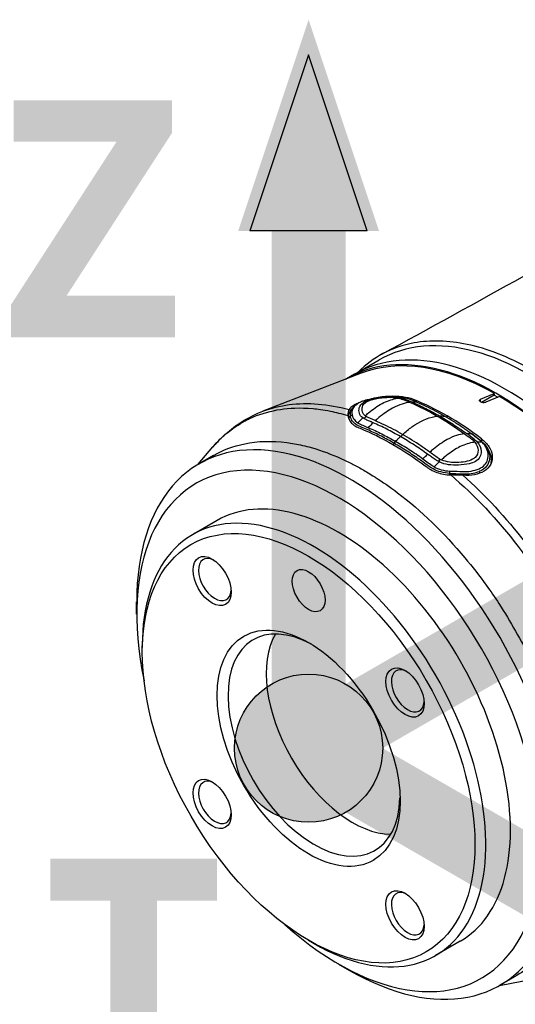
# Model space of a CAD drawing. Header units: millimetres. Extents: x 0 to 4378, y 0 to 2376.
# Tile 333 of 340: x 2525 to 2589, y 1862 to 1989. Entities that reach past the tile are written whole.
import ezdxf

# ---------------------------------------------------------------- set-up
doc = ezdxf.new("R2010")
doc.units = ezdxf.units.MM
doc.header["$LTSCALE"] = 0.2
for name, color, linetype in [('01_Object Line', 4, 'Continuous'), ('07_Special Line2', 76, 'Continuous'), ('12_Before Rev.Num.', 5, 'Continuous')]:
    doc.layers.add(name, color=color, linetype=linetype)
doc.layers.add('14_Mark', color=7, linetype='Continuous', true_color=0xe03c31)
doc.styles.add('Rainbow-5.0 Style', font='malgunsl.ttf')

# ---------------------------------------------------------------- blocks, each defined once
blk = doc.blocks.new('A$C990c551b_1')
for p, q in [((-140.7, 909.32), (-137.52, 911.15)), ((-139.84, 909.42), (-152.59, 904.5)), ((-140.7, 909.32), (-141.76, 908.7)), ((-133.05, 905.85), (-133.05, 906.02)), ((-133.05, 905.67), (-133.05, 905.67)), ((-124.38, 906.06), (-122.61, 906.82)), ((-124.38, 905.71), (-124.38, 906.06)), ((-122.61, 906.58), (-124.23, 905.65)), ((-121.91, 906.42), (-123.67, 905.66)), ((-122.61, 906.82), (-122.61, 906.58)), ((-122.61, 906.58), (-122.15, 906.31)), ((-141.49, 903.74), (-141.49, 903.67)), ((-139.54, 903.59), (-139.54, 903.59)), ((-139.09, 903.76), (-139.09, 903.76)), ((-128.71, 903.67), (-128.71, 903.91)), ((-139.48, 902.29), (-139.48, 902.29)), ((-138.58, 901.91), (-138.58, 901.91)), ((-136.23, 902.44), (-136.23, 902.44)), ((-136.95, 901.11), (-136.95, 901.11)), ((-135.02, 900.96), (-135.02, 900.96)), ((-124.25, 900.93), (-124.25, 900.59)), ((-160.95, 897.63), (-159.04, 899.87)), ((-134.22, 899.54), (-134.22, 899.54)), ((-131.56, 899.64), (-131.56, 899.64)), ((-130.53, 899.56), (-130.53, 899.56)), ((-130.51, 899.57), (-130.51, 899.57)), ((-130.22, 899.81), (-130.22, 899.81)), ((-130.1, 899.9), (-130.1, 899.9)), ((-129.34, 900.45), (-129.34, 900.45)), ((-127.07, 899.88), (-127.07, 899.88)), ((-124.25, 900.5), (-124.25, 900.5)), ((-158.96, 898.77), (-160.85, 897.68)), ((-126, 898.05), (-126, 898.05)), ((-124.55, 898.43), (-124.55, 898.43)), ((-122.98, 898.12), (-122.98, 897.82)), ((-131.37, 897.57), (-131.37, 897.57)), ((-128.62, 897.59), (-128.63, 897.59)), ((-127.88, 897.52), (-127.88, 897.52)), ((-126, 897.66), (-126, 897.66)), ((-127.09, 896.71), (-127.09, 896.71)), ((-126.25, 895.82), (-126.25, 895.82)), ((-125.43, 896.45), (-125.43, 896.45)), ((-126.19, 894.41), (-126.19, 894.41)), ((-158.5, 890.35), (-161.68, 888.51)), ((-168.93, 878.2), (-168.93, 879.83)), ((-168.2, 873.29), (-168.2, 874.1)), ((-146.65, 835.96), (-145.95, 835.55)), ((-127.03, 835.83), (-130.21, 833.99)), ((-142.76, 832.88), (-141.35, 832.06)), ((-119.01, 830.62), (-121.94, 830.08)), ((-119.97, 831.22), (-121.85, 830.13))]:
    blk.add_line(p, q)
for centre, major_axis, ratio, start_param, end_param in [((-118.02, 877.38), (19.5, -33.77), 0.57735, 0, 3.141593), ((-121.2, 875.54), (19.5, -33.77), 0.57735, 0, 3.141593), ((-121.2, 875.54), (19.5, -33.77), 0.57735, 0, 3.141593), ((-122.26, 874.93), (19.5, -33.77), 0.57735, 6.276472, 9.431491), ((-122.26, 874.93), (-19.41, 33.62), 0.57735, 5.510668, 6.192986), ((-135.65, 896.73), (-2.01, -9.4), 0.657892, 3.207955, 3.309887), ((-134.2, 906.31), (0.123, 0.346), 0.586063, 3.505391, 4.05706), ((-128.56, 870.63), (21.99, -35.18), 0.558405, 2.458612, 2.489385), ((-134.15, 896.35), (2.02, 9.23), 0.669342, 0.072693, 0.1726), ((-128.65, 871.24), (19.98, -34.61), 0.577349, 2.358445, 2.512651), ((-122.26, 874.93), (19.41, -33.62), 0.57735, 0.0902, 2.343313), ((-122.26, 874.93), (-19.5, 33.77), 0.57735, 0.251781, 0.251867), ((-122.26, 874.93), (-19.5, 33.77), 0.57735, 0.219576, 0.219609), ((-122.26, 874.93), (-17.98, 31.13), 0.57735, 0.101577, 0.10159), ((-139.54, 903.97), (-0.399, 0.039), 0.823926, 1.423079, 2.74037), ((-135.66, 906.31), (-3.97, -2.05), 0.476479, 0.211736, 0.2911), ((-129.76, 904.13), (-0.177, -0.308), 0.579231, 0.292939, 1.038344), ((-128.65, 871.24), (-19.98, 34.61), 0.577351, 5.341331, 5.500035), ((-134.7, 901.56), (0.135, 0.319), 0.655917, 3.458041, 4.784387), ((-128.66, 870.72), (21.68, -35.31), 0.553474, 2.187803, 2.218617), ((-127.11, 892.28), (-2.06, -9.21), 0.669522, 3.217308, 3.317215), ((-125.3, 901.17), (-0.226, -0.288), 0.524587, 0.216973, 1.096818), ((-141.35, 863.91), (19.5, -33.77), 0.57735, 5.497787, 10.210176), ((-132.43, 898.68), (-1.5, 0), 0.57735, 5.393777, 5.394101), ((-132.22, 899.99), (2, 0), 0.577602, 6.101672, 6.101975), ((-125.76, 891.02), (-2.02, -9.4), 0.657828, 3.208445, 3.310377), ((-132.22, 899.99), (-2, 0), 0.577602, 1.360978, 1.364511), ((-132.22, 899.99), (-2, 0), 0.577602, 2.317387, 2.317522), ((-132.22, 898.8), (2, 0), 0.57735, 5.868287, 5.869086), ((-132.22, 898.8), (2, 0), 0.57735, 6.180219, 6.184222), ((-129.73, 898.31), (0.008, 0.395), 0.120682, 3.412409, 4.729332), ((-126.38, 900.95), (-4.24, -1.59), 0.623526, 0.480007, 0.55937), ((-142.76, 863.09), (-18.5, 32.04), 0.57735, 2.086336, 7.338442), ((-132.22, 898.8), (2, 0), 0.57735, 5.048975, 5.049302), ((-142.76, 863.09), (15.74, -27.26), 0.57735, 0, 3.141593), ((-145.95, 861.25), (15.74, -27.26), 0.57735, 5.497787, 10.210176), ((-101.05, 887.18), (14.54, -25.18), 0.57735, 4.305765, 4.305803), ((-118.78, 887.63), (-1, 1.73), 0.57735, 0.213181, 0.213461), ((-118.78, 887.63), (-1, 1.73), 0.57735, 1.221476, 1.223962), ((-158.8, 882.7), (-1.5, 2.6), 0.57735, 5.577992, 10.129971), ((-145.95, 861.25), (-7.88, 13.65), 0.57735, 5.52902, 10.178943), ((-141, 864.11), (-7.88, 13.65), 0.57735, 0.319372, 2.82222), ((-133.8, 868.27), (-1.5, 2.6), 0.57735, 5.577992, 10.129971), ((-158.8, 853.83), (-1.5, 2.6), 0.57735, 5.577992, 10.129971), ((-133.8, 839.4), (-1.5, 2.6), 0.57735, 5.577992, 10.129971)]:
    blk.add_ellipse(centre, major_axis=major_axis, ratio=ratio, start_param=start_param, end_param=end_param)
for centre, major_axis in [((-146.65, 860.84), (15.24, -26.39)), ((-159.15, 882.5), (-1.75, 3.03)), ((-146.65, 881.26), (-1.5, 2.6)), ((-146.65, 860.84), (-8.38, 14.52)), ((-134.16, 868.06), (-1.75, 3.03)), ((-159.15, 853.63), (-1.75, 3.03)), ((-134.16, 839.2), (-1.75, 3.03))]:
    blk.add_ellipse(centre, major_axis=major_axis, ratio=0.57735)
for points in [[(-137.15, 911.9), (-131.02, 915.25), (-124.87, 918.63), (-118.71, 922.05)], [(-134.06, 906.2), (-134.53, 906.32), (-135.07, 906.38), (-135.63, 906.39)], [(-133.49, 906.02), (-133.67, 906.09), (-133.85, 906.15), (-134.05, 906.2)], [(-133.5, 905.65), (-132.33, 905.14), (-131.16, 904.55), (-129.98, 903.87)], [(-132.58, 905.65), (-132.88, 905.78), (-133.18, 905.9), (-133.49, 906.02)], [(-152.59, 904.5), (-152.59, 904.5), (-152.59, 904.5), (-152.59, 904.5)], [(-140.85, 905.01), (-140.79, 905.07), (-140.72, 905.12), (-140.66, 905.18)], [(-141.48, 903.9), (-141.49, 903.83), (-141.5, 903.75), (-141.49, 903.66)], [(-141.24, 903.89), (-141.34, 903.81), (-141.42, 903.68), (-141.46, 903.57)], [(-141.24, 903.89), (-141.17, 903.94), (-141.09, 904), (-141.01, 904.05)], [(-140.27, 903), (-140.06, 903.22), (-139.84, 903.44), (-139.63, 903.65)], [(-138.52, 903.49), (-138.51, 903.49), (-138.51, 903.49), (-138.51, 903.49)], [(-129.98, 903.87), (-128.8, 903.19), (-127.61, 902.42), (-126.44, 901.58)], [(-129.69, 903.89), (-129.48, 903.9), (-129.26, 903.89), (-129.05, 903.87)], [(-138.29, 903), (-138.5, 902.8), (-138.71, 902.59), (-138.92, 902.38)], [(-138.26, 902.09), (-138.26, 902.09), (-138.26, 902.09), (-138.26, 902.09)], [(-126.12, 902), (-126.02, 901.93), (-125.92, 901.86), (-125.81, 901.78)], [(-135.56, 900.34), (-135.49, 900.42), (-135.44, 900.51), (-135.4, 900.6)], [(-124.63, 900.9), (-124.92, 901.14), (-125.22, 901.36), (-125.52, 901.57)], [(-124.17, 900.49), (-124.3, 900.63), (-124.46, 900.77), (-124.63, 900.9)], [(-159.04, 899.87), (-159.04, 899.88), (-159.03, 899.89), (-159.03, 899.89)], [(-135.65, 900.15), (-135.63, 900.22), (-135.6, 900.29), (-135.56, 900.34)], [(-131.86, 898.3), (-131.65, 898.52), (-131.44, 898.73), (-131.23, 898.93)], [(-125.58, 898.19), (-125.58, 898.19), (-125.58, 898.19), (-125.58, 898.19)], [(-129.73, 897.93), (-129.96, 897.73), (-130.17, 897.51), (-130.39, 897.29)], [(-128.35, 896.45), (-128.35, 896.55), (-128.35, 896.65), (-128.35, 896.74)], [(-124.72, 896.99), (-124.72, 896.99), (-124.72, 896.99), (-124.72, 896.99)], [(-128.34, 896.25), (-128.35, 896.32), (-128.35, 896.39), (-128.35, 896.45)], [(-127.83, 895.89), (-127.83, 895.89), (-127.83, 895.89), (-127.83, 895.89)], [(-124.55, 896.71), (-124.52, 896.64), (-124.49, 896.55), (-124.47, 896.46)], [(-126.48, 894.68), (-126.48, 894.68), (-126.48, 894.68), (-126.48, 894.68)], [(-125.34, 894.98), (-125.34, 894.98), (-125.34, 894.98), (-125.34, 894.98)], [(-125.09, 894.74), (-125.09, 894.74), (-125.09, 894.74), (-125.09, 894.74)], [(-124.47, 894.15), (-124.47, 894.15), (-124.47, 894.15), (-124.47, 894.15)], [(-123.97, 893.65), (-123.97, 893.65), (-123.97, 893.65), (-123.97, 893.65)], [(-123.59, 893.26), (-123.59, 893.26), (-123.59, 893.26), (-123.59, 893.26)], [(-123.33, 893), (-123.34, 893), (-123.34, 893), (-123.34, 893)], [(-122.92, 892.57), (-122.92, 892.57), (-122.92, 892.57), (-122.92, 892.57)], [(-122.9, 892.55), (-122.9, 892.55), (-122.9, 892.55), (-122.9, 892.55)], [(-122.12, 891.7), (-122.12, 891.7), (-122.12, 891.7), (-122.12, 891.7)]]:
    blk.add_open_spline(points, degree=3)
for points, knots in [([(-118.02, 909.99), (-120.76, 911.54), (-123.49, 912.61), (-128.55, 913.67), (-130.86, 913.73), (-134.43, 913.09), (-135.78, 912.63), (-138.18, 911.35), (-139.24, 910.56), (-140.19, 909.61)], [0.000001, 0.000001, 0.000001, 0.000001, 1.164971, 1.164971, 2.245726, 2.245726, 2.976579, 2.976579, 3.662816, 3.662816, 3.662816, 3.662816]), ([(-152.59, 904.5), (-151.51, 904.92), (-150.36, 905.2), (-149.17, 905.36), (-146.77, 905.67), (-144.16, 905.46), (-141.41, 904.71)], [-0.1678514, -0.1678514, -0.1678514, -0.1678514, -0.1123126, -0.1123126, -0.1123126, 0, 0, 0, 0]), ([(-140.01, 905.65), (-140.31, 905.53), (-140.57, 905.4), (-141.08, 905.08), (-141.29, 904.9), (-141.41, 904.71)], [-0.2892406, -0.2892406, -0.2892406, -0.2892406, -0.1642391, -0.1642391, -0.0003909, -0.0003909, -0.0003909, -0.0003909]), ([(-139.82, 905.75), (-139.86, 905.73), (-139.9, 905.71), (-140.21, 905.55), (-140.43, 905.38), (-140.79, 905.07), (-140.91, 904.92), (-141.04, 904.54), (-141.05, 904.31), (-141.01, 904.05)], [27.245572, 27.245572, 27.245572, 27.245572, 27.43036, 27.43036, 28.758819, 28.758819, 30.087278, 30.087278, 31.415738, 31.415738, 31.415738, 31.415738]), ([(-139.63, 903.65), (-140.09, 903.97), (-140.21, 904.49), (-140.08, 904.94), (-140.01, 905.21), (-139.83, 905.44), (-139.56, 905.63), (-139.37, 905.77), (-139.14, 905.88), (-138.85, 905.97), (-138.17, 906.19), (-137.29, 906.3), (-136.43, 906.34), (-135.82, 906.37), (-135.22, 906.33), (-134.7, 906.22)], [6.83821, 6.83821, 6.83821, 6.83821, 9.362067, 9.362067, 9.362067, 10.842339, 10.842339, 10.842339, 11.887217, 11.887217, 11.887217, 14.411544, 14.411544, 14.411544, 16.204654, 16.204654, 16.204654, 16.204654]), ([(-139.82, 905.75), (-139.69, 905.81), (-139.55, 905.86), (-139.19, 905.98), (-138.96, 906.03), (-138.34, 906.17), (-137.96, 906.23), (-137.21, 906.32), (-136.86, 906.36), (-136.42, 906.38), (-136.32, 906.38), (-136.13, 906.39), (-136.04, 906.39), (-135.84, 906.39), (-135.74, 906.39), (-135.63, 906.39)], [0, 0, 0, 0, 0.0433293, 0.0433293, 0.1165032, 0.1165032, 0.2464569, 0.2464569, 0.3524355, 0.3524355, 0.3803043, 0.3803043, 0.4094502, 0.4094502, 0.4402949, 0.4402949, 0.4402949, 0.4402949]), ([(-139.33, 903.91), (-139.19, 904.04), (-139.05, 904.16), (-138.9, 904.28), (-138.32, 904.76), (-137.73, 905.17), (-137.14, 905.49), (-137.13, 905.49), (-137.13, 905.5), (-137.12, 905.51), (-136.52, 905.82), (-135.92, 906.04), (-135.35, 906.14), (-135.23, 906.17), (-135.11, 906.19), (-134.99, 906.2)], [-8.25646, -8.25646, -8.25646, -8.25646, -7.624618, -7.624618, -7.624618, -5.1247, -5.1247, -5.1247, -5.082989, -5.082989, -5.082989, -2.541442, -2.541442, -2.541442, -1.992945, -1.992945, -1.992945, -1.992945]), ([(-139.27, 905.61), (-139.12, 905.74), (-138.92, 905.84), (-138.53, 905.98), (-138.37, 906.03), (-138.2, 906.07)], [10.889931, 10.889931, 10.889931, 10.889931, 11.886462, 11.886462, 12.517617, 12.517617, 12.517617, 12.517617]), ([(-133.05, 906.02), (-133.48, 906.18), (-133.97, 906.29), (-135.04, 906.43), (-135.62, 906.45), (-136.84, 906.4), (-137.48, 906.32), (-138.13, 906.2), (-138.19, 906.19), (-138.24, 906.18)], [-1.0630218, -1.0630218, -1.0630218, -1.0630218, -0.8848058, -0.8848058, -0.7073819, -0.7073819, -0.5174641, -0.5174641, -0.50072, -0.50072, -0.50072, -0.50072]), ([(-138.2, 906.07), (-137.68, 906.2), (-137.09, 906.27), (-135.97, 906.32), (-135.45, 906.29), (-134.99, 906.2)], [12.517617, 12.517617, 12.517617, 12.517617, 14.410588, 14.410588, 16.122304, 16.122304, 16.122304, 16.122304]), ([(-133.5, 905.65), (-133.84, 905.62), (-134.19, 905.54), (-134.54, 905.43), (-134.95, 905.3), (-135.35, 905.13), (-135.77, 904.9), (-136.35, 904.58), (-136.94, 904.17), (-137.55, 903.67), (-137.7, 903.54), (-137.85, 903.41), (-138, 903.27)], [1.942734, 1.942734, 1.942734, 1.942734, 3.510907, 3.510907, 3.510907, 5.294969, 5.294969, 5.294969, 7.771433, 7.771433, 7.771433, 8.384461, 8.384461, 8.384461, 8.384461]), ([(-134.99, 906.2), (-134.89, 906.18), (-134.8, 906.15), (-134.71, 906.13), (-134.62, 906.1), (-134.53, 906.07), (-134.45, 906.04), (-134.43, 906.04), (-134.41, 906.03), (-134.39, 906.02)], [16.1226828, 16.1226828, 16.1226828, 16.1226828, 16.4885012, 16.4885012, 16.4885012, 16.8511653, 16.8511653, 16.8511653, 16.9347143, 16.9347143, 16.9347143, 16.9347143]), ([(-134.7, 906.22), (-134.6, 906.2), (-134.51, 906.17), (-134.42, 906.15), (-134.33, 906.12), (-134.25, 906.09), (-134.17, 906.06), (-134.15, 906.06), (-134.13, 906.05), (-134.11, 906.04)], [16.2046565, 16.2046565, 16.2046565, 16.2046565, 16.5350251, 16.5350251, 16.5350251, 16.8635253, 16.8635253, 16.8635253, 16.9347143, 16.9347143, 16.9347143, 16.9347143]), ([(-134.39, 906.02), (-134.26, 905.97), (-134.07, 905.89), (-133.8, 905.78), (-133.65, 905.71), (-133.5, 905.65)], [0, 0, 0, 0, 0.0569111, 0.0569111, 0.1273668, 0.1273668, 0.1273668, 0.1273668]), ([(-133.22, 905.67), (-132.93, 905.54), (-132.63, 905.41), (-132.05, 905.14), (-131.75, 904.99), (-130.87, 904.55), (-130.28, 904.23), (-129.69, 903.89)], [-0.5003967, -0.5003967, -0.5003967, -0.5003967, -0.3749442, -0.3749442, -0.2498089, -0.2498089, 0, 0, 0, 0]), ([(-129.05, 903.87), (-129.45, 904.1), (-129.84, 904.31), (-130.23, 904.52), (-130.62, 904.72), (-131.01, 904.92), (-131.4, 905.11), (-131.8, 905.3), (-132.19, 905.48), (-132.58, 905.65)], [13.589461, 13.589461, 13.589461, 13.589461, 15.291102, 15.291102, 15.291102, 16.992719, 16.992719, 16.992719, 18.712231, 18.712231, 18.712231, 18.712231]), ([(-123.67, 905.66), (-123.72, 905.64), (-123.77, 905.62), (-123.9, 905.61), (-123.96, 905.6), (-124.09, 905.61), (-124.16, 905.63), (-124.28, 905.66), (-124.34, 905.68), (-124.42, 905.74), (-124.46, 905.77), (-124.51, 905.83), (-124.53, 905.87), (-124.53, 905.93), (-124.51, 905.96), (-124.46, 906.02), (-124.42, 906.05), (-124.38, 906.06)], [0.1511512, 0.1511512, 0.1511512, 0.1511512, 0.1700527, 0.1700527, 0.1890362, 0.1890362, 0.2079284, 0.2079284, 0.2268206, 0.2268206, 0.2457128, 0.2457128, 0.264605, 0.264605, 0.2835884, 0.2835884, 0.3024899, 0.3024899, 0.3024899, 0.3024899]), ([(-159.03, 899.89), (-158.41, 900.63), (-157.91, 901.07), (-157.63, 901.32), (-157.5, 901.44), (-157.41, 901.52), (-157.36, 901.56), (-157.03, 901.84), (-156.52, 902.25), (-155.8, 902.71), (-154.86, 903.31), (-154.26, 903.56), (-154.09, 903.64), (-154, 903.68), (-153.91, 903.72), (-153.81, 903.76), (-152.7, 904.23), (-151.52, 904.55), (-150.29, 904.74), (-149.19, 904.9), (-147.8, 905), (-146.08, 904.84), (-145.52, 904.79), (-144.77, 904.7), (-143.83, 904.51), (-143.16, 904.38), (-142.4, 904.19), (-141.55, 903.93)], [-0.2964944, -0.2964944, -0.2964944, -0.2964944, -0.2645883, -0.2645883, -0.2645883, -0.25, -0.25, -0.25, -0.21875, -0.21875, -0.21875, -0.1875, -0.1875, -0.1875, -0.1826751, -0.1826751, -0.1826751, -0.125, -0.125, -0.125, -0.0625, -0.0625, -0.0625, -0.0258077, -0.0258077, -0.0258077, 0, 0, 0, 0]), ([(-159.03, 899.89), (-159.03, 899.89), (-159.03, 899.89), (-159.03, 899.89), (-159.03, 899.89), (-159.03, 899.89), (-159.03, 899.9), (-159.03, 899.9), (-159.03, 899.9), (-159.03, 899.9), (-159.03, 899.9), (-159.02, 899.9), (-159.02, 899.9), (-159.02, 899.9), (-159.02, 899.9), (-159.01, 899.91), (-159.01, 899.91), (-158.99, 899.94), (-158.98, 899.95), (-158.92, 900.02), (-158.88, 900.07), (-158.71, 900.26), (-158.57, 900.41), (-158.04, 900.98), (-157.62, 901.38), (-155.81, 902.93), (-154.26, 903.85), (-152.59, 904.5)], [0, 0, 0, 0, 0.00005, 0.00005, 0.000069, 0.000069, 0.00013, 0.00013, 0.00017, 0.00017, 0.00029, 0.00029, 0.00065, 0.00065, 0.00173, 0.00173, 0.00497, 0.00497, 0.01469, 0.01469, 0.04385, 0.04385, 0.131336, 0.131336, 0.393933, 0.393933, 1.206043, 1.206043, 1.206043, 1.206043]), ([(-141.41, 904.71), (-141.43, 904.69), (-141.44, 904.66), (-141.47, 904.61), (-141.48, 904.58), (-141.52, 904.49), (-141.53, 904.43), (-141.58, 904.18), (-141.56, 904), (-141.55, 903.93)], [-0.06400045, -0.06400045, -0.06400045, -0.06400045, -0.05698624, -0.05698624, -0.05040221, -0.05040221, -0.03728617, -0.03728617, -0.00001779, -0.00001779, -0.00001779, -0.00001779]), ([(-141.48, 903.9), (-141.47, 904), (-141.45, 904.1), (-141.35, 904.36), (-141.26, 904.53), (-141.09, 904.77), (-141.02, 904.85), (-140.95, 904.91)], [0, 0, 0, 0, 0.043852, 0.043852, 0.1087099, 0.1087099, 0.1542399, 0.1542399, 0.1542399, 0.1542399]), ([(-140.85, 905.01), (-140.9, 904.97), (-140.95, 904.92), (-140.99, 904.87), (-141, 904.87), (-141, 904.87), (-141, 904.87), (-141.23, 904.62), (-141.31, 904.32), (-141.24, 903.89)], [-39.614388, -39.614388, -39.614388, -39.614388, -39.2015, -39.2015, -39.2015, -39.181422, -39.181422, -39.181422, -37.039584, -37.039584, -37.039584, -37.039584]), ([(-139.33, 903.91), (-139.68, 904.18), (-139.79, 904.56), (-139.71, 904.94), (-139.67, 905.14), (-139.57, 905.33), (-139.41, 905.49), (-139.37, 905.53), (-139.32, 905.57), (-139.27, 905.61)], [7.141582, 7.141582, 7.141582, 7.141582, 9.362054, 9.362054, 9.362054, 10.573628, 10.573628, 10.573628, 10.889931, 10.889931, 10.889931, 10.889931]), ([(-141.55, 903.93), (-141.5, 903.56), (-141.34, 903.24), (-140.94, 902.82), (-140.78, 902.69), (-140.5, 902.52), (-140.4, 902.47), (-140.19, 902.37), (-140.12, 902.35), (-139.97, 902.29)], [-0.4608596, -0.4608596, -0.4608596, -0.4608596, -0.2319778, -0.2319778, -0.1176594, -0.1176594, -0.0605125, -0.0605125, -0.000004, -0.000004, -0.000004, -0.000004]), ([(-135.56, 900.34), (-136.11, 900.66), (-136.66, 900.96), (-137.21, 901.25), (-137.76, 901.53), (-138.31, 901.79), (-138.86, 902.03), (-138.86, 902.03), (-138.86, 902.04), (-138.87, 902.04), (-139.41, 902.28), (-140, 902.47), (-140.44, 902.75), (-140.45, 902.75), (-140.45, 902.75), (-140.45, 902.76), (-140.68, 902.9), (-140.85, 903.07), (-140.99, 903.26), (-141.12, 903.45), (-141.21, 903.66), (-141.24, 903.89)], [27.547428, 27.547428, 27.547428, 27.547428, 29.915632, 29.915632, 29.915632, 32.28311, 32.28311, 32.28311, 32.293424, 32.293424, 32.293424, 34.650769, 34.650769, 34.650769, 34.666423, 34.666423, 34.666423, 35.852922, 35.852922, 35.852922, 37.039421, 37.039421, 37.039421, 37.039421]), ([(-141.01, 904.05), (-141.01, 904.02), (-141, 903.99), (-140.99, 903.93), (-140.98, 903.9), (-140.96, 903.82), (-140.94, 903.77), (-140.9, 903.68), (-140.88, 903.64), (-140.83, 903.56), (-140.8, 903.51), (-140.67, 903.32), (-140.51, 903.15), (-140.27, 903)], [0, 0, 0, 0, 0.0146911, 0.0146911, 0.0270405, 0.0270405, 0.0580232, 0.0580232, 0.077436, 0.077436, 0.1037284, 0.1037284, 0.192379, 0.192379, 0.192379, 0.192379]), ([(-138.29, 903), (-138.35, 903.03), (-138.42, 903.06), (-138.48, 903.09), (-138.49, 903.1), (-138.51, 903.1), (-138.52, 903.11), (-138.6, 903.14), (-138.68, 903.18), (-138.76, 903.21), (-138.83, 903.24), (-138.91, 903.28), (-138.99, 903.31), (-139.06, 903.35), (-139.14, 903.38), (-139.21, 903.41), (-139.29, 903.45), (-139.36, 903.49), (-139.43, 903.53), (-139.5, 903.56), (-139.56, 903.6), (-139.63, 903.65)], [4.856644, 4.856644, 4.856644, 4.856644, 5.128657, 5.128657, 5.128657, 5.185049, 5.185049, 5.185049, 5.513346, 5.513346, 5.513346, 5.841966, 5.841966, 5.841966, 6.171736, 6.171736, 6.171736, 6.503514, 6.503514, 6.503514, 6.83821, 6.83821, 6.83821, 6.83821]), ([(-138, 903.27), (-138.01, 903.28), (-138.03, 903.28), (-138.44, 903.46), (-138.84, 903.62), (-139.18, 903.8)], [5.066669, 5.066669, 5.066669, 5.066669, 5.128657, 5.128657, 6.83821, 6.83821, 6.83821, 6.83821]), ([(-134.48, 901.49), (-134.88, 901.72), (-135.27, 901.94), (-135.67, 902.15), (-136.06, 902.36), (-136.46, 902.56), (-136.86, 902.75), (-137.24, 902.93), (-137.62, 903.11), (-138, 903.27)], [0, 0, 0, 0, 1.709554, 1.709554, 1.709554, 3.419104, 3.419104, 3.419104, 5.066451, 5.066451, 5.066451, 5.066451]), ([(-134.48, 901.49), (-134.07, 901.86), (-133.66, 902.18), (-133.26, 902.47), (-132.23, 903.2), (-131.24, 903.66), (-130.3, 903.82), (-130.19, 903.84), (-130.08, 903.86), (-129.98, 903.87)], [0.073579, 0.073579, 0.073579, 0.073579, 1.773456, 1.773456, 1.773456, 6.187837, 6.187837, 6.187837, 6.697304, 6.697304, 6.697304, 6.697304]), ([(-129.69, 903.89), (-129.1, 903.55), (-128.51, 903.19), (-127.78, 902.71), (-127.63, 902.61), (-127.37, 902.44), (-127.26, 902.36), (-126.82, 902.06), (-126.49, 901.83), (-126.16, 901.6)], [-0.5013435, -0.5013435, -0.5013435, -0.5013435, -0.2507469, -0.2507469, -0.1880948, -0.1880948, -0.1410476, -0.1410476, -0.0000391, -0.0000391, -0.0000391, -0.0000391]), ([(-125.52, 901.57), (-125.91, 901.86), (-126.31, 902.13), (-126.71, 902.4), (-127.09, 902.66), (-127.48, 902.91), (-127.87, 903.16), (-128.27, 903.4), (-128.65, 903.64), (-129.04, 903.86), (-129.05, 903.87), (-129.05, 903.87), (-129.05, 903.87)], [-18.712231, -18.712231, -18.712231, -18.712231, -16.997643, -16.997643, -16.997643, -15.300899, -15.300899, -15.300899, -13.604104, -13.604104, -13.604104, -13.589461, -13.589461, -13.589461, -13.589461]), ([(-140.27, 903), (-140.25, 902.99), (-140.23, 902.98), (-140.21, 902.96), (-140.03, 902.86), (-139.83, 902.77), (-139.63, 902.68), (-139.39, 902.58), (-139.16, 902.48), (-138.92, 902.38)], [33.655801, 33.655801, 33.655801, 33.655801, 33.760716, 33.760716, 33.760716, 34.688162, 34.688162, 34.688162, 35.7207, 35.7207, 35.7207, 35.7207]), ([(-139.97, 902.29), (-138.56, 901.72), (-137.15, 901.02), (-134.34, 899.4), (-132.93, 898.46), (-131.53, 897.41)], [0, 0, 0, 0, 0.604975, 0.604975, 1.212492, 1.212492, 1.212492, 1.212492]), ([(-138.92, 902.38), (-138.33, 902.13), (-137.75, 901.86), (-136.57, 901.26), (-135.99, 900.94), (-135.4, 900.6)], [35.720723, 35.720723, 35.720723, 35.720723, 38.259702, 38.259702, 40.798705, 40.798705, 40.798705, 40.798705]), ([(-134.76, 901.22), (-135.35, 901.56), (-135.93, 901.88), (-136.82, 902.33), (-137.11, 902.48), (-137.7, 902.75), (-137.99, 902.88), (-138.29, 903)], [-0.4980541, -0.4980541, -0.4980541, -0.4980541, -0.2482966, -0.2482966, -0.1249533, -0.1249533, -0.0001115, -0.0001115, -0.0001115, -0.0001115]), ([(-158.96, 898.77), (-158.86, 898.83), (-158.76, 898.89), (-157.34, 899.66), (-155.88, 900.15), (-152.55, 900.69), (-150.7, 900.66), (-148.05, 900.22), (-147.34, 900.07), (-145.4, 899.55), (-144.16, 899.11), (-142.55, 898.42), (-142.19, 898.25), (-141.4, 897.88), (-140.97, 897.66), (-140.08, 897.19), (-139.62, 896.93), (-138.88, 896.49), (-138.6, 896.32), (-138.21, 896.08), (-138.11, 896.01), (-137.05, 895.34), (-136.09, 894.67), (-132.07, 891.63), (-129.14, 888.76), (-125.45, 884.37), (-124.53, 883.19), (-123.08, 881.19), (-122.53, 880.39), (-120.48, 877.25), (-119.1, 874.81), (-116.99, 870.56), (-116.2, 868.78), (-114.82, 865.19), (-114.23, 863.38), (-113.28, 859.96), (-112.91, 858.34), (-112.42, 855.64), (-112.26, 854.55), (-112.02, 852.4), (-111.95, 851.35), (-111.9, 849.8), (-111.89, 849.3), (-111.91, 845.83), (-112.29, 843.09), (-113.4, 839.45), (-113.85, 838.33), (-114.75, 836.56), (-115.17, 835.86), (-116.81, 833.54), (-118.29, 832.19), (-119.97, 831.22)], [-15.185847, -15.185847, -15.185847, -15.185847, -15.126345, -15.126345, -14.357922, -14.357922, -13.491729, -13.491729, -13.178557, -13.178557, -12.649887, -12.649887, -12.498415, -12.498415, -12.318089, -12.318089, -12.124815, -12.124815, -12.007373, -12.007373, -11.964756, -11.964756, -11.555527, -11.555527, -10.242526, -10.242526, -9.787003, -9.787003, -9.494757, -9.494757, -8.658648, -8.658648, -8.069674, -8.069674, -7.481399, -7.481399, -6.943069, -6.943069, -6.570845, -6.570845, -6.198458, -6.198458, -6.015314, -6.015314, -4.920692, -4.920692, -4.383337, -4.383337, -3.995401, -3.995401, -2.988737, -2.988737, -2.988737, -2.988737]), ([(-135.4, 900.6), (-135.33, 900.67), (-135.25, 900.74), (-135.18, 900.81), (-135.08, 900.91), (-134.98, 901), (-134.89, 901.1), (-134.85, 901.14), (-134.8, 901.18), (-134.76, 901.22)], [-1.0896743, -1.0896743, -1.0896743, -1.0896743, -0.7634499, -0.7634499, -0.7634499, -0.3184296, -0.3184296, -0.3184296, -0.1133023, -0.1133023, -0.1133023, -0.1133023]), ([(-131.86, 898.3), (-132.44, 898.73), (-133.03, 899.14), (-134.21, 899.9), (-134.81, 900.26), (-135.4, 900.6)], [35.720722, 35.720722, 35.720722, 35.720722, 38.259702, 38.259702, 40.798705, 40.798705, 40.798705, 40.798705]), ([(-131.23, 898.93), (-131.52, 899.14), (-131.81, 899.35), (-132.4, 899.75), (-132.7, 899.95), (-133.58, 900.52), (-134.17, 900.88), (-134.76, 901.22)], [-0.4984902, -0.4984902, -0.4984902, -0.4984902, -0.3746356, -0.3746356, -0.2508217, -0.2508217, -0.0000001, -0.0000001, -0.0000001, -0.0000001]), ([(-130.94, 899.2), (-131.32, 899.47), (-131.71, 899.74), (-132.09, 900), (-132.88, 900.53), (-133.68, 901.03), (-134.48, 901.49)], [-5.096168, -5.096168, -5.096168, -5.096168, -3.432831, -3.432831, -3.432831, 0, 0, 0, 0]), ([(-126.44, 901.58), (-126.78, 901.54), (-127.13, 901.47), (-127.48, 901.36), (-127.89, 901.23), (-128.3, 901.05), (-128.71, 900.82), (-129.29, 900.51), (-129.88, 900.1), (-130.49, 899.59), (-130.64, 899.47), (-130.79, 899.33), (-130.94, 899.2)], [1.942734, 1.942734, 1.942734, 1.942734, 3.510907, 3.510907, 3.510907, 5.294969, 5.294969, 5.294969, 7.771433, 7.771433, 7.771433, 8.384461, 8.384461, 8.384461, 8.384461]), ([(-124.25, 900.93), (-123.86, 900.63), (-123.54, 900.29), (-123.07, 899.56), (-122.92, 899.19), (-122.81, 898.4), (-122.88, 898), (-123.24, 897.28), (-123.53, 896.97), (-124.27, 896.52), (-124.68, 896.37), (-125.62, 896.19), (-126.14, 896.16), (-126.67, 896.2)], [0, 0, 0, 0, 0.170338, 0.170338, 0.339954, 0.339954, 0.529798, 0.529798, 0.719657, 0.719657, 0.888889, 0.888889, 1.059151, 1.059151, 1.059151, 1.059151]), ([(-126.44, 901.58), (-126.3, 901.47), (-126.15, 901.36), (-125.87, 901.16), (-125.68, 901.02), (-125.55, 900.92)], [0, 0, 0, 0, 0.0616854, 0.0616854, 0.1115163, 0.1115163, 0.1115163, 0.1115163]), ([(-125.81, 901.78), (-125.24, 901.39), (-124.66, 900.97), (-123.45, 899.86), (-123.12, 899.06), (-123.27, 897.64), (-123.75, 897.03), (-124.55, 896.71)], [4.433636, 4.433636, 4.433636, 4.433636, 6.883366, 6.883366, 10.325049, 10.325049, 13.766731, 13.766731, 13.766731, 13.766731]), ([(-125.55, 900.92), (-125.53, 900.91), (-125.52, 900.89), (-125.5, 900.88), (-125.42, 900.82), (-125.35, 900.75), (-125.29, 900.69), (-125.22, 900.63), (-125.16, 900.56), (-125.1, 900.49)], [-16.9650672, -16.9650672, -16.9650672, -16.9650672, -16.8814942, -16.8814942, -16.8814942, -16.518726, -16.518726, -16.518726, -16.1528025, -16.1528025, -16.1528025, -16.1528025]), ([(-125.27, 900.94), (-125.25, 900.92), (-125.23, 900.91), (-125.22, 900.9), (-125.14, 900.84), (-125.07, 900.77), (-125, 900.71), (-124.93, 900.65), (-124.87, 900.58), (-124.81, 900.51)], [-16.9650672, -16.9650672, -16.9650672, -16.9650672, -16.8938577, -16.8938577, -16.8938577, -16.565263, -16.565263, -16.565263, -16.2347997, -16.2347997, -16.2347997, -16.2347997]), ([(-125.26, 901.39), (-124.84, 901.08), (-124.43, 900.78), (-123.75, 900.12), (-123.51, 899.8), (-123.13, 899.06), (-123.01, 898.64), (-122.98, 898.27)], [0.0772603, 0.0772603, 0.0772603, 0.0772603, 0.2575296, 0.2575296, 0.393836, 0.393836, 0.5442859, 0.5442859, 0.5442859, 0.5442859]), ([(-128.35, 896.45), (-128.74, 896.47), (-129.13, 896.53), (-129.5, 896.63), (-129.87, 896.72), (-130.22, 896.86), (-130.53, 897.03), (-131.17, 897.37), (-131.68, 897.82), (-132.23, 898.21), (-132.78, 898.6), (-133.33, 898.97), (-133.88, 899.32), (-133.89, 899.33), (-133.89, 899.33), (-133.89, 899.33), (-134.44, 899.68), (-134.99, 900.01), (-135.54, 900.33), (-135.55, 900.33), (-135.55, 900.34), (-135.56, 900.34)], [-37.039388, -37.039388, -37.039388, -37.039388, -35.852961, -35.852961, -35.852961, -34.66644, -34.66644, -34.66644, -32.296832, -32.296832, -32.296832, -29.935323, -29.935323, -29.935323, -29.920458, -29.920458, -29.920458, -27.574383, -27.574383, -27.574383, -27.547428, -27.547428, -27.547428, -27.547428]), ([(-124.81, 900.51), (-124.49, 900.14), (-124.31, 899.72), (-124.29, 899.33), (-124.26, 898.78), (-124.52, 898.31), (-125.04, 898), (-125.26, 897.87), (-125.53, 897.78), (-125.83, 897.7), (-126.25, 897.6), (-126.74, 897.55), (-127.24, 897.53), (-128.08, 897.49), (-129, 897.56), (-129.73, 897.93)], [-16.234798, -16.234798, -16.234798, -16.234798, -14.441202, -14.441202, -14.441202, -11.916208, -11.916208, -11.916208, -10.870941, -10.870941, -10.870941, -9.390513, -9.390513, -9.390513, -6.865662, -6.865662, -6.865662, -6.865662]), ([(-125.1, 900.49), (-125.22, 900.48), (-125.35, 900.46), (-125.47, 900.44), (-126.04, 900.33), (-126.63, 900.11), (-127.23, 899.8), (-127.24, 899.79), (-127.25, 899.79), (-127.26, 899.78), (-127.85, 899.47), (-128.44, 899.05), (-129.01, 898.58), (-129.16, 898.46), (-129.3, 898.33), (-129.45, 898.2)], [1.992945, 1.992945, 1.992945, 1.992945, 2.541442, 2.541442, 2.541442, 5.082989, 5.082989, 5.082989, 5.1247, 5.1247, 5.1247, 7.624618, 7.624618, 7.624618, 8.25646, 8.25646, 8.25646, 8.25646]), ([(-128.35, 896.74), (-127.93, 896.73), (-127.5, 896.72), (-126.66, 896.7), (-126.26, 896.68), (-125.49, 896.75), (-125.13, 896.84), (-124.48, 897.07), (-124.22, 897.22), (-123.58, 897.76), (-123.36, 898.27), (-123.4, 899.38), (-123.67, 899.98), (-124.16, 900.49)], [-31.415738, -31.415738, -31.415738, -31.415738, -30.087278, -30.087278, -28.758819, -28.758819, -27.43036, -27.43036, -26.101901, -26.101901, -23.444982, -23.444982, -20.788081, -20.788081, -20.788081, -20.788081]), ([(-125.1, 900.49), (-124.84, 900.17), (-124.69, 899.81), (-124.68, 899.1), (-124.81, 898.77), (-125.09, 898.51)], [-16.152793, -16.152793, -16.152793, -16.152793, -14.440216, -14.440216, -12.546701, -12.546701, -12.546701, -12.546701]), ([(-130.39, 897.29), (-130.42, 897.31), (-130.44, 897.32), (-130.47, 897.34), (-130.71, 897.48), (-130.93, 897.63), (-131.15, 897.78), (-131.39, 897.95), (-131.62, 898.13), (-131.86, 898.3)], [33.655801, 33.655801, 33.655801, 33.655801, 33.760753, 33.760753, 33.760753, 34.688313, 34.688313, 34.688313, 35.7207, 35.7207, 35.7207, 35.7207]), ([(-129.73, 897.93), (-129.83, 897.99), (-129.92, 898.04), (-130.01, 898.09), (-130.1, 898.14), (-130.18, 898.19), (-130.27, 898.25), (-130.35, 898.3), (-130.43, 898.36), (-130.51, 898.42), (-130.59, 898.47), (-130.67, 898.53), (-130.75, 898.59), (-130.83, 898.65), (-130.91, 898.7), (-130.99, 898.76), (-131.01, 898.77), (-131.02, 898.78), (-131.04, 898.79), (-131.1, 898.84), (-131.16, 898.88), (-131.23, 898.93)], [-6.865662, -6.865662, -6.865662, -6.865662, -6.53091, -6.53091, -6.53091, -6.199058, -6.199058, -6.199058, -5.869205, -5.869205, -5.869205, -5.540502, -5.540502, -5.540502, -5.212131, -5.212131, -5.212131, -5.149247, -5.149247, -5.149247, -4.883582, -4.883582, -4.883582, -4.883582]), ([(-129.68, 898.32), (-130.13, 898.58), (-130.51, 898.88), (-130.92, 899.18), (-130.93, 899.19), (-130.94, 899.2)], [-6.865662, -6.865662, -6.865662, -6.865662, -5.149247, -5.149247, -5.09617, -5.09617, -5.09617, -5.09617]), ([(-125.09, 898.51), (-125.18, 898.42), (-125.29, 898.34), (-125.68, 898.13), (-126.01, 898.03), (-126.38, 897.96), (-126.72, 897.9), (-127.08, 897.87), (-127.76, 897.85), (-128.07, 897.86), (-128.37, 897.9), (-128.75, 897.95), (-129.12, 898.05), (-129.45, 898.2)], [-12.546701, -12.546701, -12.546701, -12.546701, -11.915365, -11.915365, -10.602154, -10.602154, -10.602154, -9.390513, -9.390513, -8.401614, -8.401614, -8.401614, -7.169122, -7.169122, -7.169122, -7.169122]), ([(-123.01, 897.73), (-123.01, 897.77), (-123, 897.81), (-122.97, 897.99), (-122.97, 898.13), (-122.98, 898.27)], [-120.7220068, -120.7220068, -120.7220068, -120.7220068, -120.5192593, -120.5192593, -119.8736837, -119.8736837, -119.8736837, -119.8736837]), ([(-131.53, 897.41), (-131.38, 897.3), (-131.31, 897.25), (-131.08, 897.09), (-130.96, 897.01), (-130.58, 896.8), (-130.32, 896.68), (-129.48, 896.38), (-128.87, 896.26), (-128.24, 896.25)], [-0.3780935, -0.3780935, -0.3780935, -0.3780935, -0.3289343, -0.3289343, -0.2821356, -0.2821356, -0.188521, -0.188521, -0.0002986, -0.0002986, -0.0002986, -0.0002986]), ([(-130.39, 897.29), (-130.11, 897.14), (-129.79, 897.02), (-129.47, 896.93), (-129.45, 896.92), (-129.44, 896.92), (-129.42, 896.92), (-129.08, 896.82), (-128.72, 896.76), (-128.35, 896.74)], [-33.655783, -33.655783, -33.655783, -33.655783, -32.588177, -32.588177, -32.588177, -32.535769, -32.535769, -32.535769, -31.415738, -31.415738, -31.415738, -31.415738]), ([(-128.35, 896.45), (-127.65, 896.43), (-126.95, 896.38), (-126.3, 896.38), (-126.3, 896.38), (-126.29, 896.38), (-126.28, 896.38), (-125.96, 896.38), (-125.65, 896.41), (-125.35, 896.47), (-125.06, 896.52), (-124.79, 896.61), (-124.55, 896.71)], [37.039421, 37.039421, 37.039421, 37.039421, 39.181422, 39.181422, 39.181422, 39.2015, 39.2015, 39.2015, 40.272392, 40.272392, 40.272392, 41.323422, 41.323422, 41.323422, 41.323422]), ([(-128.24, 896.25), (-125.14, 893.61), (-122.17, 890.45), (-119.5, 886.96), (-118.09, 885.13), (-116.74, 883.17), (-115.51, 881.16), (-114.27, 879.15), (-113.14, 877.1), (-112.12, 874.99), (-111.1, 872.89), (-110.17, 870.72), (-109.39, 868.57), (-108.61, 866.41), (-107.96, 864.28), (-107.44, 862.15), (-106.92, 860.03), (-106.54, 857.9), (-106.3, 855.86), (-106.07, 853.82), (-105.97, 851.85), (-106.02, 849.95), (-106.12, 846.16), (-106.82, 842.69), (-108.05, 839.82), (-108.67, 838.38), (-109.42, 837.09), (-110.29, 835.96), (-111.16, 834.83), (-112.16, 833.84), (-113.27, 833.04), (-114.38, 832.23), (-115.58, 831.61), (-116.88, 831.16), (-117.56, 830.93), (-118.27, 830.74), (-119, 830.61)], [0, 0, 0, 0, 0.1205223, 0.1205223, 0.1205223, 0.1837668, 0.1837668, 0.1837668, 0.2470112, 0.2470112, 0.2470112, 0.3102557, 0.3102557, 0.3102557, 0.3735002, 0.3735002, 0.3735002, 0.4367446, 0.4367446, 0.4367446, 0.4999891, 0.4999891, 0.4999891, 0.6264781, 0.6264781, 0.6264781, 0.6897225, 0.6897225, 0.6897225, 0.752967, 0.752967, 0.752967, 0.8162115, 0.8162115, 0.8162115, 0.8493915, 0.8493915, 0.8493915, 0.8493915]), ([(-126.67, 896.2), (-126.73, 896.2), (-126.79, 896.2), (-126.93, 896.21), (-126.99, 896.21), (-127.18, 896.22), (-127.31, 896.22), (-127.82, 896.24), (-128.11, 896.24), (-128.24, 896.25)], [0.0000195, 0.0000195, 0.0000195, 0.0000195, 0.0187409, 0.0187409, 0.0363222, 0.0363222, 0.0713463, 0.0713463, 0.1704652, 0.1704652, 0.1704652, 0.1704652]), ([(-126.67, 896.2), (-123.82, 893.68), (-121.09, 890.73), (-118.61, 887.5), (-117.2, 885.66), (-115.85, 883.7), (-114.61, 881.68), (-113.37, 879.67), (-112.24, 877.61), (-111.22, 875.5), (-110.19, 873.39), (-109.27, 871.22), (-108.48, 869.06), (-107.7, 866.9), (-107.05, 864.76), (-106.53, 862.63), (-106.01, 860.5), (-105.63, 858.37), (-105.39, 856.33), (-105.15, 854.28), (-105.06, 852.3), (-105.11, 850.4), (-105.21, 846.6), (-105.9, 843.13), (-107.14, 840.24), (-107.76, 838.8), (-108.51, 837.52), (-109.38, 836.38), (-110.1, 835.44), (-110.92, 834.6), (-111.81, 833.88)], [-1, -1, -1, -1, -0.8874103, -0.8874103, -0.8874103, -0.8234994, -0.8234994, -0.8234994, -0.7595886, -0.7595886, -0.7595886, -0.6956777, -0.6956777, -0.6956777, -0.6317668, -0.6317668, -0.6317668, -0.5678559, -0.5678559, -0.5678559, -0.503945, -0.503945, -0.503945, -0.3761233, -0.3761233, -0.3761233, -0.3122124, -0.3122124, -0.3122124, -0.2591427, -0.2591427, -0.2591427, -0.2591427])]:
    blk.add_open_spline(points, degree=3, knots=knots)
blk = doc.blocks.new('A$C36afca62')
h = blk.add_hatch(color=256)
h.dxf.hatch_style = 1
h.paths.add_polyline_path([(6, 0, 1), (-6, 0, 1)])
at = {"layer": '12_Before Rev.Num.'}
blk.add_hatch(color=256, dxfattribs=at).paths.add_polyline_path([(0, 58.987), (-5.702, 41.88), (5.702, 41.88)])
blk.add_circle((0, 0), 6)
at = {"layer": '07_Special Line2', "const_width": 6}
blk.add_lwpolyline([(36.269, 20.94), (0, 0)], dxfattribs=at)
at = {"layer": '12_Before Rev.Num.'}
for p, q in [((0, 56.136), (-4.752, 41.88)), ((4.752, 41.88), (0, 56.136)), ((4.752, 41.88), (-4.752, 41.88))]:
    blk.add_line(p, q, dxfattribs=at)
at = {"layer": '12_Before Rev.Num.', "const_width": 6}
blk.add_lwpolyline([(0, 41.88), (0, 0)], dxfattribs=at)
at = {"layer": '14_Mark', "const_width": 6}
blk.add_lwpolyline([(36.269, -20.94), (0, 0)], dxfattribs=at)
at = {"insert": (-21.407, -18.551), "char_height": 19.2, "attachment_point": 4, "style": 'Rainbow-5.0 Style'}
blk.add_mtext('{\\fMalgun Gothic Semilight|b1|i0|c129|p50;T}', dxfattribs=at)
at = {"layer": '12_Before Rev.Num.', "insert": (-24.704, 42.87), "char_height": 19.2, "attachment_point": 4, "style": 'Rainbow-5.0 Style'}
blk.add_mtext('{\\fMalgun Gothic Semilight|b1|i0|c129|p50;Z}', dxfattribs=at)

msp = doc.modelspace()

# ---------------------------------------------------------------- block references
at = {"xscale": 1.6, "yscale": 1.6, "zscale": 1.6}
msp.add_blockref('A$C36afca62', (2562.099, 1894.866), dxfattribs=at)
at = {"layer": '01_Object Line'}
msp.add_blockref('A$C990c551b_1', (2708.753, 1034.021), dxfattribs=at)

doc.saveas('drawing.dxf')
